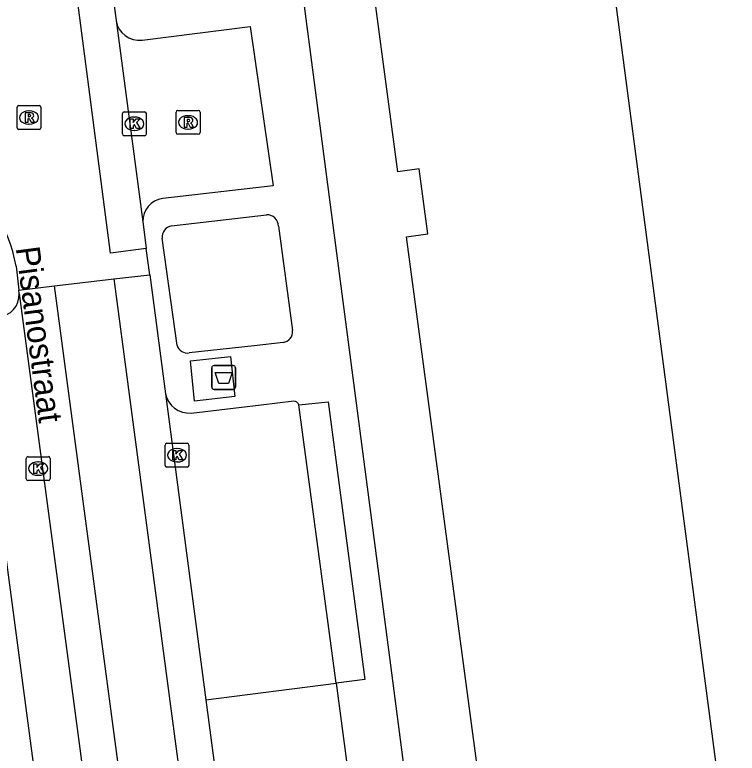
# Model space of a CAD drawing. Extents: x 160557 to 161245, y 385330 to 386505.
# Drawn here: x 161124.64 to 161154.87, y 385604.51 to 385635.43 of the extents above; entities that cross this region are included whole.
import ezdxf

# ---------------------------------------------------------------- set-up
doc = ezdxf.new("R2010")
doc.units = 0
for name, color, linetype in [('IMGEO_Afval_apart_plaats', 7, 'Continuous'), ('IMGEO_Kolk', 7, 'Continuous'), ('IMGEO_Openbare_ruimte_label', 7, 'Continuous'), ('IMGEO_Pand', 7, 'Continuous'), ('IMGEO_Rijbaan_lokaal_gesloten', 7, 'Continuous'), ('IMGEO_Rijbaan_lokaal_open', 7, 'Continuous'), ('IMGEO_Rioolput', 7, 'Continuous'), ('IMGEO_Voetpad_gesloten', 7, 'Continuous'), ('IMGEO_Voetpad_open', 7, 'Continuous')]:
    doc.layers.add(name, color=color, linetype=linetype)

msp = doc.modelspace()

# ---------------------------------------------------------------- linework, layer by layer
at = {"layer": 'IMGEO_Afval_apart_plaats'}
for p, q in [((161132.883, 385619.84), (161132.883, 385620.64)), ((161132.883, 385620.64), (161132.883, 385619.84)), ((161132.983, 385620.74), (161133.773, 385620.74)), ((161133.773, 385620.74), (161132.983, 385620.74)), ((161133.873, 385620.64), (161133.873, 385619.84)), ((161133.873, 385619.84), (161133.873, 385620.64)), ((161133.773, 385619.74), (161132.983, 385619.74)), ((161132.983, 385619.74), (161133.773, 385619.74))]:
    msp.add_line(p, q, dxfattribs=at)
msp.add_lwpolyline([(161133.026, 385620.454), (161133.73, 385620.454), (161133.581, 385619.984), (161133.175, 385619.984), (161133.026, 385620.454)], dxfattribs=at)
for centre, start, end in [((161132.983, 385620.64), 90, 180), ((161132.983, 385620.64), 90, 180), ((161133.773, 385620.64), 0, 90), ((161133.773, 385620.64), 360, 90), ((161132.983, 385619.84), 180, 270), ((161132.983, 385619.84), 180, 270), ((161133.773, 385619.84), 270, 0), ((161133.773, 385619.84), 270, 0)]:
    msp.add_arc(centre, 0.1, start, end, dxfattribs=at)
at = {"layer": 'IMGEO_Kolk'}
for p, q in [((161129.142, 385630.436), (161129.142, 385631.288)), ((161129.217, 385631.362), (161130.069, 385631.362)), ((161129.63, 385631.142), (161129.655, 385631.142)), ((161130.143, 385631.288), (161130.143, 385630.436)), ((161129.653, 385630.582), (161129.628, 385630.582)), ((161130.069, 385630.362), (161129.217, 385630.362)), ((161130.927, 385616.558), (161130.927, 385617.41)), ((161131.002, 385617.484), (161131.854, 385617.484)), ((161131.415, 385617.264), (161131.44, 385617.264)), ((161131.928, 385617.41), (161131.928, 385616.558)), ((161125.194, 385616.923), (161126.046, 385616.923)), ((161125.119, 385615.997), (161125.119, 385616.849)), ((161125.607, 385616.703), (161125.632, 385616.703)), ((161126.12, 385616.849), (161126.12, 385615.997)), ((161131.438, 385616.704), (161131.413, 385616.704)), ((161131.854, 385616.484), (161131.002, 385616.484)), ((161125.63, 385616.143), (161125.605, 385616.143)), ((161126.046, 385615.923), (161125.194, 385615.923))]:
    msp.add_line(p, q, dxfattribs=at)
for points in [[(161129.142, 385630.436), (161129.142, 385631.288)], [(161129.217, 385631.362), (161130.069, 385631.362)], [(161130.143, 385631.288), (161130.143, 385630.436)], [(161129.463, 385631.062), (161129.586, 385631.062), (161129.586, 385630.911), (161129.716, 385631.062), (161129.88, 385631.062), (161129.734, 385630.911), (161129.887, 385630.662), (161129.735, 385630.662), (161129.65, 385630.826), (161129.586, 385630.759), (161129.586, 385630.662), (161129.463, 385630.662), (161129.463, 385631.062)], [(161130.069, 385630.362), (161129.217, 385630.362)], [(161130.927, 385616.558), (161130.927, 385617.41)], [(161131.002, 385617.484), (161131.854, 385617.484)], [(161131.928, 385617.41), (161131.928, 385616.558)], [(161125.194, 385616.923), (161126.046, 385616.923)], [(161131.248, 385617.184), (161131.371, 385617.184), (161131.371, 385617.033), (161131.501, 385617.184), (161131.665, 385617.184), (161131.519, 385617.033), (161131.672, 385616.784), (161131.52, 385616.784), (161131.435, 385616.948), (161131.371, 385616.881), (161131.371, 385616.784), (161131.248, 385616.784), (161131.248, 385617.184)], [(161125.119, 385615.997), (161125.119, 385616.849)], [(161125.44, 385616.623), (161125.563, 385616.623), (161125.563, 385616.472), (161125.693, 385616.623), (161125.857, 385616.623), (161125.711, 385616.472), (161125.864, 385616.223), (161125.712, 385616.223), (161125.627, 385616.387), (161125.563, 385616.32), (161125.563, 385616.223), (161125.44, 385616.223), (161125.44, 385616.623)], [(161126.12, 385616.849), (161126.12, 385615.997)], [(161131.854, 385616.484), (161131.002, 385616.484)], [(161126.046, 385615.923), (161125.194, 385615.923)]]:
    msp.add_lwpolyline(points, dxfattribs=at)
for centre, start, end in [((161129.219, 385631.286), 91.552, 178.448), ((161129.219, 385631.286), 91.552, 178.448), ((161130.067, 385631.286), 1.552, 88.448), ((161130.067, 385631.286), 1.552, 88.448), ((161129.219, 385630.438), 181.552, 268.448), ((161129.219, 385630.438), 181.552, 268.448), ((161130.067, 385630.438), 271.552, 358.448), ((161130.067, 385630.438), 271.552, 358.448), ((161131.004, 385617.408), 91.552, 178.448), ((161131.004, 385617.408), 91.552, 178.448), ((161131.852, 385617.408), 1.552, 88.448), ((161131.852, 385617.408), 1.552, 88.448), ((161125.196, 385616.847), 91.552, 178.448), ((161125.196, 385616.847), 91.552, 178.448), ((161126.044, 385616.847), 1.552, 88.448), ((161126.044, 385616.847), 1.552, 88.448), ((161131.004, 385616.56), 181.552, 268.448), ((161131.004, 385616.56), 181.552, 268.448), ((161131.852, 385616.56), 271.552, 358.448), ((161131.852, 385616.56), 271.552, 358.448), ((161125.196, 385615.999), 181.552, 268.448), ((161125.196, 385615.999), 181.552, 268.448), ((161126.044, 385615.999), 271.552, 358.448), ((161126.044, 385615.999), 271.552, 358.448)]:
    msp.add_arc(centre, 0.0765, start, end, dxfattribs=at)
for centre, major_axis, ratio, start_param, end_param in [((161129.629, 385630.862), (-0.387, 0.002), 0.722429, 4.712389, 7.853982), ((161129.654, 385630.862), (-0.39, 0.002), 0.717154, 1.570796, 4.712389), ((161131.414, 385616.984), (-0.387, 0.002), 0.722429, 4.712389, 7.853982), ((161131.439, 385616.984), (-0.39, 0.002), 0.717154, 1.570796, 4.712389), ((161125.606, 385616.423), (-0.387, 0.002), 0.722429, 4.712389, 7.853982), ((161125.631, 385616.423), (-0.39, 0.002), 0.717154, 1.570796, 4.712389)]:
    msp.add_ellipse(centre, major_axis=major_axis, ratio=ratio, start_param=start_param, end_param=end_param, dxfattribs=at)
at = {"layer": 'IMGEO_Pand'}
for points in [[(161144.923, 385596.974), (161145.041, 385596.072), (161154.867, 385597.365), (161140.397, 385707.34), (161130.373, 385706.021), (161130.563, 385704.6)], [(161144.923, 385596.974), (161144.471, 385600.417), (161145.353, 385600.535), (161144.99, 385603.257), (161144.099, 385603.138), (161141.031, 385626.13), (161141.922, 385626.249), (161141.559, 385628.971), (161140.668, 385628.852), (161139.603, 385636.839)]]:
    msp.add_lwpolyline(points, dxfattribs=at)
at = {"layer": 'IMGEO_Rijbaan_lokaal_gesloten'}
for points in [[(161127.952, 385642.161), (161128.878, 385635.181)], [(161128.878, 385635.181), (161130.001, 385626.75)], [(161130.001, 385626.75), (161130.009, 385626.653), (161130.141, 385625.646)], [(161128.787, 385624.365), (161140.522, 385535.764), (161147.193, 385485.072)], [(161130.286, 385624.54), (161130.939, 385619.556)], [(161144.696, 385484.751), (161142.364, 385502.586), (161138.335, 385533.123), (161129.001, 385603.744), (161126.296, 385624.071)], [(161124.823, 385623.758), (161124.809, 385623.89)], [(161124.823, 385623.758), (161127.335, 385604.916), (161131.436, 385573.892)], [(161130.939, 385619.556), (161132.632, 385606.74)], [(161132.632, 385606.74), (161133.698, 385598.709)]]:
    msp.add_lwpolyline(points, dxfattribs=at)
at = {"layer": 'IMGEO_Rijbaan_lokaal_open'}
for points in [[(161130.141, 385625.646), (161128.638, 385625.45), (161126.494, 385641.952), (161127.952, 385642.161)], [(161130.286, 385624.54), (161130.141, 385625.646)], [(161124.694, 385624.899), (161124.809, 385623.89)], [(161126.296, 385624.071), (161128.787, 385624.365)], [(161128.787, 385624.365), (161130.286, 385624.54)], [(161124.809, 385623.89), (161126.296, 385624.071)], [(161132.019, 385618.751), (161134.948, 385619.094), (161136.311, 385619.254)], [(161138.092, 385607.445), (161136.531, 385619.09)], [(161132.632, 385606.74), (161138.092, 385607.445)]]:
    msp.add_lwpolyline(points, dxfattribs=at)
for centre, radius, start, end in [((161118.758, 385623.85), 6.028, 10.0214, 57.8916), ((161131.943, 385619.776), 1.028, 192.3685, 274.232), ((161136.28, 385618.983), 0.272, 23.0351, 83.5592)]:
    msp.add_arc(centre, radius, start, end, dxfattribs=at)
at = {"layer": 'IMGEO_Rioolput'}
for p, q in [((161124.734, 385630.698), (161124.734, 385631.55)), ((161124.809, 385631.624), (161125.661, 385631.624)), ((161125.735, 385631.55), (161125.735, 385630.698)), ((161125.222, 385631.404), (161125.247, 385631.404)), ((161131.389, 385630.494), (161131.389, 385631.346)), ((161131.464, 385631.42), (161132.316, 385631.42)), ((161131.877, 385631.2), (161131.902, 385631.2)), ((161132.39, 385631.346), (161132.39, 385630.494)), ((161125.245, 385630.844), (161125.22, 385630.844)), ((161125.661, 385630.624), (161124.809, 385630.624)), ((161131.9, 385630.64), (161131.875, 385630.64)), ((161132.316, 385630.42), (161131.464, 385630.42))]:
    msp.add_line(p, q, dxfattribs=at)
for points in [[(161124.734, 385630.698), (161124.734, 385631.55)], [(161124.809, 385631.624), (161125.661, 385631.624)], [(161125.735, 385631.55), (161125.735, 385630.698)], [(161125.323, 385631.322), (161125.071, 385631.324), (161125.071, 385630.924)], [(161125.249, 385631.243), (161125.195, 385631.243), (161125.195, 385631.162)], [(161125.195, 385631.162), (161125.247, 385631.162)], [(161131.389, 385630.494), (161131.389, 385631.346)], [(161131.464, 385631.42), (161132.316, 385631.42)], [(161132.39, 385631.346), (161132.39, 385630.494)], [(161125.071, 385630.924), (161125.195, 385630.924), (161125.195, 385631.086), (161125.206, 385631.086)], [(161125.253, 385631.057), (161125.324, 385630.924), (161125.464, 385630.924), (161125.399, 385631.05)], [(161131.978, 385631.118), (161131.726, 385631.12), (161131.726, 385630.72)], [(161131.726, 385630.72), (161131.85, 385630.72), (161131.85, 385630.882), (161131.861, 385630.882)], [(161131.904, 385631.039), (161131.85, 385631.039), (161131.85, 385630.958)], [(161131.85, 385630.958), (161131.902, 385630.958)], [(161131.908, 385630.853), (161131.979, 385630.72), (161132.119, 385630.72), (161132.054, 385630.846)], [(161125.661, 385630.624), (161124.809, 385630.624)], [(161132.316, 385630.42), (161131.464, 385630.42)]]:
    msp.add_lwpolyline(points, dxfattribs=at)
for centre, radius, start, end in [((161124.811, 385631.548), 0.0765, 91.552, 178.448), ((161124.811, 385631.548), 0.0765, 91.552, 178.448), ((161125.659, 385631.548), 0.0765, 1.552, 88.448), ((161125.659, 385631.548), 0.0765, 1.552, 88.448), ((161125.231, 385631.351), 0.19, 274.7715, 282.9687), ((161125.255, 385631.147), 0.0964, 77.0061, 93.1865), ((161125.269, 385631.204), 0.0378, 276.6634, 79.6772), ((161125.322, 385631.212), 0.109, 350.3612, 89.416), ((161125.32, 385631.212), 0.112, 277.5842, 350.9817), ((161131.466, 385631.344), 0.0765, 91.552, 178.448), ((161131.466, 385631.344), 0.0765, 91.552, 178.448), ((161132.314, 385631.344), 0.0765, 1.552, 88.448), ((161132.314, 385631.344), 0.0765, 1.552, 88.448), ((161125.205, 385631.033), 0.0533, 26.0293, 88.6989), ((161125.304, 385630.997), 0.108, 29.5134, 73.7905), ((161131.86, 385630.829), 0.0533, 26.0293, 88.6989), ((161131.886, 385631.147), 0.19, 274.7715, 282.9687), ((161131.91, 385630.943), 0.0964, 77.0061, 93.1865), ((161131.924, 385631), 0.0378, 276.6634, 79.6772), ((161131.977, 385631.008), 0.109, 350.3612, 89.416), ((161131.975, 385631.008), 0.112, 277.5842, 350.9817), ((161131.959, 385630.793), 0.108, 29.5134, 73.7905), ((161124.811, 385630.7), 0.0765, 181.552, 268.448), ((161124.811, 385630.7), 0.0765, 181.552, 268.448), ((161125.659, 385630.7), 0.0765, 271.552, 358.448), ((161125.659, 385630.7), 0.0765, 271.552, 358.448), ((161131.466, 385630.496), 0.0765, 181.552, 268.448), ((161131.466, 385630.496), 0.0765, 181.552, 268.448), ((161132.314, 385630.496), 0.0765, 271.552, 358.448), ((161132.314, 385630.496), 0.0765, 271.552, 358.448)]:
    msp.add_arc(centre, radius, start, end, dxfattribs=at)
for centre, major_axis, ratio, start_param, end_param in [((161125.221, 385631.124), (-0.387, 0.002), 0.722429, 4.712389, 7.853982), ((161125.246, 385631.124), (-0.39, 0.002), 0.717154, 1.570796, 4.712389), ((161131.876, 385630.92), (-0.387, 0.002), 0.722429, 4.712389, 7.853982), ((161131.901, 385630.92), (-0.39, 0.002), 0.717154, 1.570796, 4.712389)]:
    msp.add_ellipse(centre, major_axis=major_axis, ratio=ratio, start_param=start_param, end_param=end_param, dxfattribs=at)
at = {"layer": 'IMGEO_Voetpad_gesloten'}
msp.add_lwpolyline([(161133.665, 385621.122), (161133.842, 385619.444), (161132.164, 385619.25), (161131.987, 385620.934), (161133.665, 385621.122)], dxfattribs=at)
at = {"layer": 'IMGEO_Voetpad_open'}
for points in [[(161127.611, 385704.206), (161129.332, 385692.539), (161130.664, 385682.353), (161131.957, 385672.448), (161132.88, 385665.385), (161134.132, 385655.805), (161135.488, 385645.432), (161136.775, 385635.582), (161137.683, 385628.64), (161138.853, 385619.688), (161140.313, 385608.513), (161141.491, 385599.5), (161141.839, 385596.841), (161141.874, 385596.574)], [(161129.966, 385634.366), (161134.486, 385634.937), (161135.453, 385628.259), (161130.827, 385627.728)], [(161131.203, 385626.593), (161135.166, 385627.048)], [(161135.674, 385626.568), (161136.266, 385622.202)], [(161131.432, 385621.576), (161130.799, 385626.07)], [(161129.312, 385574.75), (161125.357, 385604.603), (161122.98, 385622.395)], [(161135.869, 385621.704), (161134.659, 385621.569), (161131.93, 385621.266)], [(161136.531, 385619.09), (161137.746, 385619.218), (161139.292, 385607.59), (161138.092, 385607.445)], [(161138.092, 385607.445), (161139.138, 385599.54)]]:
    msp.add_lwpolyline(points, dxfattribs=at)
for centre, radius, start, end in [((161129.839, 385635.331), 0.973, 188.8455, 277.4821), ((161130.951, 385626.786), 0.95, 97.4802, 182.1522), ((161135.201, 385626.576), 0.473, 359.0053, 94.2413), ((161131.307, 385626.095), 0.508, 101.7603, 182.8699), ((161123.889, 385623.706), 0.936, 273.9981, 3.1623), ((161135.812, 385622.157), 0.456, 277.1543, 5.7228), ((161131.865, 385621.717), 0.456, 198.0405, 278.1558)]:
    msp.add_arc(centre, radius, start, end, dxfattribs=at)

# ---------------------------------------------------------------- texts
at = {"layer": 'IMGEO_Openbare_ruimte_label'}
msp.add_text('Pisanostraat', height=1, rotation=277.5871, dxfattribs=at).set_placement((161124.676, 385625.665))

doc.saveas('drawing.dxf')
